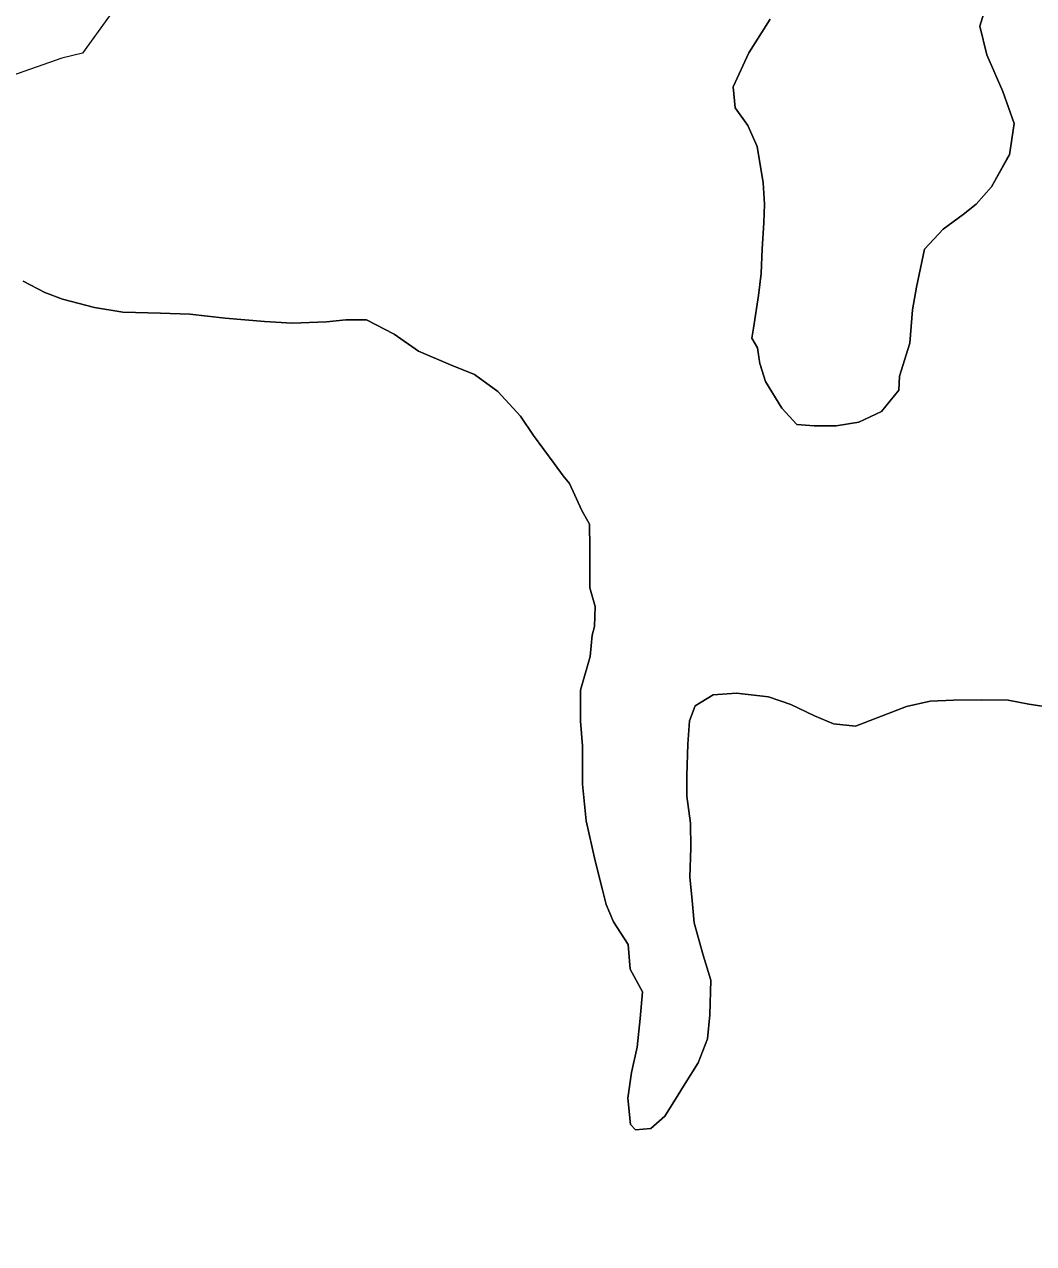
# Model space of a CAD drawing. Extents: x 553962 to 842807, y 8883888 to 9032388.
# Drawn here: x 669542 to 671458, y 8950820 to 8953134 of the extents above; entities that cross this region are included whole.
import ezdxf

# ---------------------------------------------------------------- set-up
doc = ezdxf.new("R2010")
doc.units = 0
doc.header["$LTSCALE"] = 160
for name, color, linetype, lineweight in [('21', 7, 'Continuous', 25), ('27', 7, 'Continuous', 90), ('4', 7, 'Continuous', 13)]:
    doc.layers.add(name, color=color, linetype=linetype, lineweight=lineweight)

msp = doc.modelspace()

# ---------------------------------------------------------------- linework, layer by layer
at = {"layer": '21'}
msp.add_spline([(665209.5, 8949437.1), (665261.8, 8949907.3), (665888.8, 8950560.5), (666750.9, 8951187.5), (667665.3, 8951814.5), (668344.5, 8952363.1), (668788.7, 8952911.7), (669180.6, 8953564.9), (669154.4, 8954270.2), (669755.3, 8954662.1), (670486.8, 8955027.9), (671218.3, 8955785.5), (671166.1, 8956360.3), (671531.8, 8956726), (671479.6, 8956987.3), (670957.1, 8957405.3), (670695.8, 8957849.4), (671139.9, 8958502.5), (671845.3, 8959207.9), (672394, 8958789.9), (673047.1, 8959234), (673465.1, 8959834.9), (673177.7, 8960461.9), (673987.6, 8960749.3), (675163.2, 8960879.9), (676103.7, 8960906.1), (677253.2, 8961428.6), (677697.4, 8961559.2), (678115.4, 8962133.9), (678611.8, 8962369.1), (678820.8, 8962919.9), (679291, 8963704.1), (679918, 8964226.8), (679944.1, 8964697.3), (679709, 8965272.3), (679291, 8966004.2), (678115.4, 8966945.2)], degree=3, dxfattribs=at)
at = {"layer": '27'}
msp.add_spline([(637260.6, 8972975.8), (641524.5, 8971056.2), (652526.1, 8965412.7), (653164.3, 8965062.8), (670790.5, 8953770.1), (686194, 8943929.9), (696283.3, 8937647.1)], degree=3, dxfattribs=at)
at = {"layer": '4'}
for points in [[(670957.9, 8953143.9), (670917.6, 8953080.6), (670887.5, 8953015.7), (670891.1, 8952976.2), (670915.3, 8952942.4), (670932.9, 8952902.5), (670944.5, 8952833.5), (670946.8, 8952792.9), (670945.6, 8952757.4), (670942.6, 8952708), (670940.9, 8952661.1), (670935.7, 8952619.5), (670925.9, 8952557.6), (670922.7, 8952538.7), (670933.5, 8952520.6), (670937.6, 8952493.8), (670938.7, 8952488.7), (670949, 8952456.6), (670980.2, 8952406), (671008.2, 8952374.6), (671041.1, 8952372.2), (671083, 8952372), (671126.4, 8952379.3), (671169, 8952399.4), (671202.1, 8952440.1), (671203, 8952466.7), (671223, 8952529.4), (671227.8, 8952592.7), (671235.6, 8952635.5), (671250.8, 8952707.3), (671286.4, 8952745.4), (671324.2, 8952773.2), (671349, 8952792.7), (671378.1, 8952825.9), (671407.9, 8952879.4), (671411.9, 8952886.9), (671421.1, 8952946.2), (671399.3, 8953007.1), (671368.9, 8953076.6), (671355.8, 8953130.9), (671371, 8953180.9)], [(671371, 8953180.9), (671355.8, 8953130.9), (671368.9, 8953076.6), (671399.3, 8953007.1), (671421.1, 8952946.2), (671411.9, 8952886.6), (671378.1, 8952825.9), (671349, 8952792.7), (671324.2, 8952773.2), (671286.4, 8952745.4), (671250.8, 8952707.3)], [(669703.6, 8953150.6), (669652.4, 8953079.9), (669613.4, 8953070.2), (669376.8, 8952987.3)], [(671250.8, 8952707.3), (671235.6, 8952635.5), (671227.8, 8952592.7), (671223, 8952529.4), (671203, 8952466.7), (671202.1, 8952440.1), (671169, 8952399.4), (671126.4, 8952379.3), (671083, 8952372), (671041.1, 8952372.2), (671008.2, 8952374.6), (670980.2, 8952406), (670949, 8952456.6), (670938.1, 8952490.5), (670933.5, 8952520.6), (670922.7, 8952538.7), (670925.9, 8952557.6), (670935.7, 8952619.5), (670940.9, 8952661.1), (670942.6, 8952708), (670945.6, 8952757.4), (670946.8, 8952792.9), (670944.5, 8952833.5), (670932.9, 8952902.5), (670915.3, 8952942.4), (670891.1, 8952976.2), (670887.5, 8953015.7), (670917.6, 8953080.6), (670957.9, 8953143.9)], [(669539.9, 8952647), (669581, 8952625.3), (669614.8, 8952612.7), (669675.1, 8952596.6), (669729.4, 8952588.3), (669800.3, 8952585.8), (669856.1, 8952583.9), (669923.1, 8952576.4), (669997.7, 8952570), (670050.8, 8952566.9), (670115.6, 8952569.7), (670152.6, 8952573.4), (670191.9, 8952573.3), (670244.2, 8952546.1), (670290, 8952514.1), (670351.3, 8952487.8), (670396.3, 8952469.7), (670440.8, 8952437.7), (670483.6, 8952390.5), (670508.9, 8952354.1), (670547.7, 8952300.7), (670564.6, 8952277.3), (670576.8, 8952262.9), (670600.3, 8952211.3), (670614.6, 8952185.5), (670615.4, 8952140.6), (670615.4, 8952106.1), (670615.4, 8952064.6), (670625.6, 8952029), (670624.3, 8951991), (670619.9, 8951974.7), (670616, 8951934.2), (670597.6, 8951870.6), (670597.6, 8951811.7), (670601.5, 8951764.6), (670601.6, 8951691.7), (670608.5, 8951622.6), (670625.8, 8951546.7)], [(670244.2, 8952546.1), (670191.9, 8952573.3), (670152.6, 8952573.4), (670115.6, 8952569.7), (670050.8, 8952566.9), (669997.7, 8952570), (669923.1, 8952576.4), (669856.1, 8952583.9), (669800.3, 8952585.8), (669729.4, 8952588.3), (669675.1, 8952596.6), (669614.8, 8952612.7), (669581, 8952625.3), (669539.9, 8952647)], [(671532.1, 8951830.9), (671448.8, 8951844), (671409.7, 8951851.7), (671359, 8951852.2), (671305.7, 8951851.6), (671261.2, 8951849.3), (671216.5, 8951839.5), (671120, 8951802.3), (671078.3, 8951806.3), (671042.1, 8951821.5), (670997.2, 8951843.4), (670954.5, 8951857.6), (670893.9, 8951864.8), (670849.3, 8951861.3), (670815.6, 8951840.9), (670804.5, 8951812.1), (670801.7, 8951767.8), (670799.6, 8951708.3), (670799.4, 8951669), (670806.5, 8951618), (670807.4, 8951571), (670805.5, 8951515.2), (670809.2, 8951478.3), (670813.8, 8951428.7), (670830.7, 8951367.2), (670845.5, 8951319.7), (670843.2, 8951253.8), (670839, 8951208.3), (670821, 8951163.3), (670796.7, 8951123.6), (670775.2, 8951088.8), (670757.8, 8951061.5), (670731.6, 8951038.3), (670702.3, 8951035.5), (670692.5, 8951046), (670687.9, 8951095.7), (670694.7, 8951144.9), (670705.3, 8951192.7), (670711, 8951247.1), (670715.3, 8951297.7), (670691.9, 8951340.6), (670688, 8951387.7), (670660.5, 8951430.9), (670646.5, 8951463.8), (670639.6, 8951491.4), (670625.8, 8951546.7), (670608.5, 8951622.6), (670601.6, 8951691.7), (670601.5, 8951764.6), (670597.6, 8951811.7), (670597.6, 8951870.6), (670616, 8951934.2), (670619.9, 8951974.7), (670624.3, 8951991), (670625.6, 8952029), (670615.4, 8952064.6), (670615.4, 8952106.1), (670615.4, 8952140.6), (670614.6, 8952185.5), (670600.3, 8952211.3), (670576.8, 8952262.9), (670564.6, 8952277.3), (670547.7, 8952300.7), (670508.9, 8952354.1), (670483.6, 8952390.5), (670440.8, 8952437.7), (670396.3, 8952469.7), (670351.3, 8952487.8), (670290, 8952514.1), (670244.2, 8952546.1)], [(670625.8, 8951546.7), (670639.6, 8951491.4), (670646.5, 8951463.8), (670660.5, 8951430.9), (670688, 8951387.7), (670691.9, 8951340.6), (670715.3, 8951297.7), (670711, 8951247.1), (670705.3, 8951192.7), (670694.7, 8951144.9), (670687.9, 8951095.7), (670692.5, 8951046), (670702.3, 8951035.5), (670731.6, 8951038.3), (670757.8, 8951061.5), (670775.2, 8951088.8), (670796.7, 8951123.6), (670821, 8951163.3), (670839, 8951208.3), (670843.2, 8951253.8), (670845.5, 8951319.7), (670830.7, 8951367.2), (670813.8, 8951428.7), (670809.2, 8951478.3), (670805.5, 8951515.2), (670807.4, 8951571), (670806.5, 8951618), (670799.4, 8951669), (670799.6, 8951708.3), (670801.7, 8951767.8), (670804.5, 8951812.1), (670815.6, 8951840.9), (670849.3, 8951861.3), (670893.9, 8951864.8), (670954.5, 8951857.6), (670997.2, 8951843.4), (671042.1, 8951821.5), (671078.3, 8951806.3), (671120, 8951802.3), (671216.5, 8951839.5), (671261.2, 8951849.3), (671305.7, 8951851.6), (671359, 8951852.2), (671409.7, 8951851.7), (671448.8, 8951844), (671532.1, 8951830.9)]]:
    msp.add_lwpolyline(points, dxfattribs=at)

doc.saveas('drawing.dxf')
